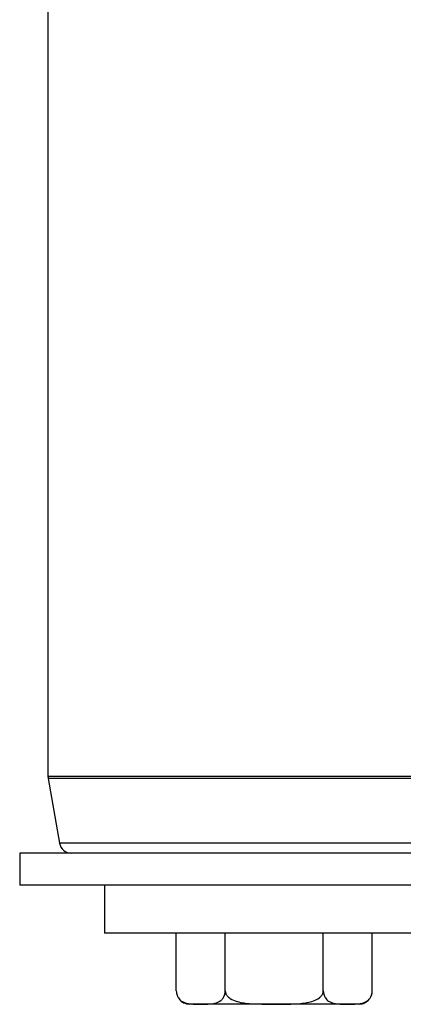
# Model space of a CAD drawing. Header units: inches. Extents: x 1802 to 2468, y -208 to -72.
# Tile 436 of 595: x 2188.29 to 2189.56, y -118.4 to -115.14. Entities that reach past the tile are written whole.
import ezdxf

# ---------------------------------------------------------------- set-up
doc = ezdxf.new("R2010")
doc.units = ezdxf.units.IN
doc.header["$LTSCALE"] = 0.5
doc.header["$MEASUREMENT"] = 0
doc.linetypes.add('HIDDEN', pattern=[0.225, 0.15, -0.075])
doc.layers.add('DST-M-S', color=53, linetype='Continuous')

msp = doc.modelspace()

# ---------------------------------------------------------------- linework, layer by layer
at = {"layer": 'DST-M-S', "linetype": 'Continuous', "lineweight": 25}
for p, q in [((2188.38027, -112.15203), (2188.38027, -117.64859)), ((2189.88027, -117.64859), (2188.38027, -117.64859)), ((2188.38086, -117.65542), (2188.41861, -117.8695)), ((2189.87967, -117.65542), (2188.38086, -117.65542)), ((2189.84192, -117.8695), (2188.41861, -117.8695)), ((2188.28652, -117.90203), (2188.28652, -118.00803)), ((2189.97402, -117.90203), (2188.28652, -117.90203)), ((2189.97402, -118.00803), (2188.28652, -118.00803)), ((2188.56777, -118.00803), (2188.56777, -118.16703)), ((2189.69277, -118.16703), (2188.56777, -118.16703)), ((2188.80551, -118.35852), (2188.80551, -118.16703)), ((2188.96789, -118.35852), (2188.96789, -118.16703)), ((2189.29265, -118.35852), (2189.29265, -118.16703)), ((2189.45503, -118.35852), (2189.45503, -118.16703)), ((2188.8867, -118.40203), (2188.84902, -118.40203)), ((2189.13027, -118.40203), (2188.8867, -118.40203)), ((2189.37384, -118.40203), (2189.13027, -118.40203)), ((2189.41152, -118.40203), (2189.37384, -118.40203))]:
    msp.add_line(p, q, dxfattribs=at)
at = {"layer": 'DST-M-S', "linetype": 'HIDDEN', "lineweight": 18}
for p, q in [((2188.38027, -117.64859), (2189.88027, -117.64859)), ((2188.38086, -117.65542), (2189.87967, -117.65542)), ((2188.41861, -117.8695), (2189.84192, -117.8695)), ((2189.45503, -118.35852), (2189.45476, -118.35371))]:
    msp.add_line(p, q, dxfattribs=at)
at = {"layer": 'DST-M-S', "linetype": 'Continuous', "lineweight": 25}
for centre, radius, start, end in [((2188.41964, -117.64859), 0.03937, 180, 190), ((2188.45738, -117.86266), 0.03937, 190, 270), ((2189.41152, -118.35852), 0.04351, 339.96542, 0), ((2188.84902, -118.35852), 0.04351, 217.81725, 270), ((2189.41152, -118.35852), 0.04351, 270, 320.69525)]:
    msp.add_arc(centre, radius, start, end, dxfattribs=at)
for points, knots in [([(2188.80551, -118.35852), (2188.80565, -118.36111), (2188.80592, -118.36627), (2188.80831, -118.37462), (2188.81356, -118.38449), (2188.82863, -118.39822), (2188.85418, -118.4023), (2188.87565, -118.40212), (2188.8867, -118.40203)], [0, 0, 0, 0, 0.0430259, 0.0858923, 0.1570897, 0.2806305, 0.6300262, 1, 1, 1, 1]), ([(2188.8867, -118.40203), (2188.88815, -118.40203), (2188.89809, -118.40203), (2188.91378, -118.40215), (2188.93445, -118.39989), (2188.94902, -118.39442), (2188.95924, -118.38472), (2188.9642, -118.37685), (2188.96704, -118.36816), (2188.96784, -118.36219), (2188.96788, -118.35907), (2188.96789, -118.35852)], [0, 0, 0, 0, 0.0486536, 0.3315736, 0.5233476, 0.7403978, 0.8196151, 0.8993315, 0.9478821, 0.9908437, 1, 1, 1, 1]), ([(2188.96789, -118.35852), (2188.96789, -118.35864), (2188.9679, -118.36125), (2188.96902, -118.36698), (2188.97435, -118.37587), (2188.98676, -118.38626), (2189.01343, -118.39695), (2189.05313, -118.40162), (2189.09447, -118.40205), (2189.12033, -118.40204), (2189.13027, -118.40203)], [0, 0, 0, 0, 0.0019036, 0.0436469, 0.095348, 0.1719043, 0.3093236, 0.5682765, 0.8341384, 1, 1, 1, 1]), ([(2189.13027, -118.40203), (2189.15929, -118.40241), (2189.20291, -118.40298), (2189.25369, -118.39528), (2189.27707, -118.38403), (2189.28757, -118.374), (2189.29207, -118.36583), (2189.2925, -118.36038), (2189.29265, -118.35852)], [0, 0, 0, 0, 0.4844628, 0.7279789, 0.8501815, 0.9092844, 0.9689933, 1, 1, 1, 1]), ([(2189.29265, -118.35852), (2189.29278, -118.36111), (2189.29306, -118.36627), (2189.29545, -118.37462), (2189.3007, -118.38449), (2189.31577, -118.39822), (2189.34131, -118.4023), (2189.36279, -118.40212), (2189.37384, -118.40203)], [0, 0, 0, 0, 0.0430259, 0.0858923, 0.1570897, 0.2806305, 0.6300262, 1, 1, 1, 1]), ([(2189.37384, -118.40203), (2189.37529, -118.40203), (2189.38523, -118.40203), (2189.40092, -118.40215), (2189.42159, -118.39989), (2189.43616, -118.39442), (2189.44638, -118.38472), (2189.45134, -118.37685), (2189.45418, -118.36816), (2189.45498, -118.36219), (2189.45502, -118.35907), (2189.45503, -118.35852)], [0, 0, 0, 0, 0.0486536, 0.3315736, 0.5233476, 0.7403978, 0.8196151, 0.8993315, 0.9478821, 0.9908437, 1, 1, 1, 1])]:
    msp.add_open_spline(points, degree=3, knots=knots, dxfattribs=at)
at = {"layer": 'DST-M-S', "linetype": 'HIDDEN', "lineweight": 18}
for points, knots in [([(2189.45503, -118.35852), (2189.45487, -118.36108), (2189.45456, -118.36617), (2189.45336, -118.37138), (2189.45232, -118.37337), (2189.45221, -118.37359)], [0, 0, 0, 0, 0.4718813, 0.942014, 1, 1, 1, 1]), ([(2189.44574, -118.38415), (2189.44322, -118.3869), (2189.43146, -118.39971), (2189.4062, -118.40178), (2189.38483, -118.40195), (2189.37384, -118.40203)], [0, 0, 0, 0, 0.11728843, 0.54601893, 1, 1, 1, 1])]:
    msp.add_open_spline(points, degree=3, knots=knots, dxfattribs=at)

doc.saveas('drawing.dxf')
